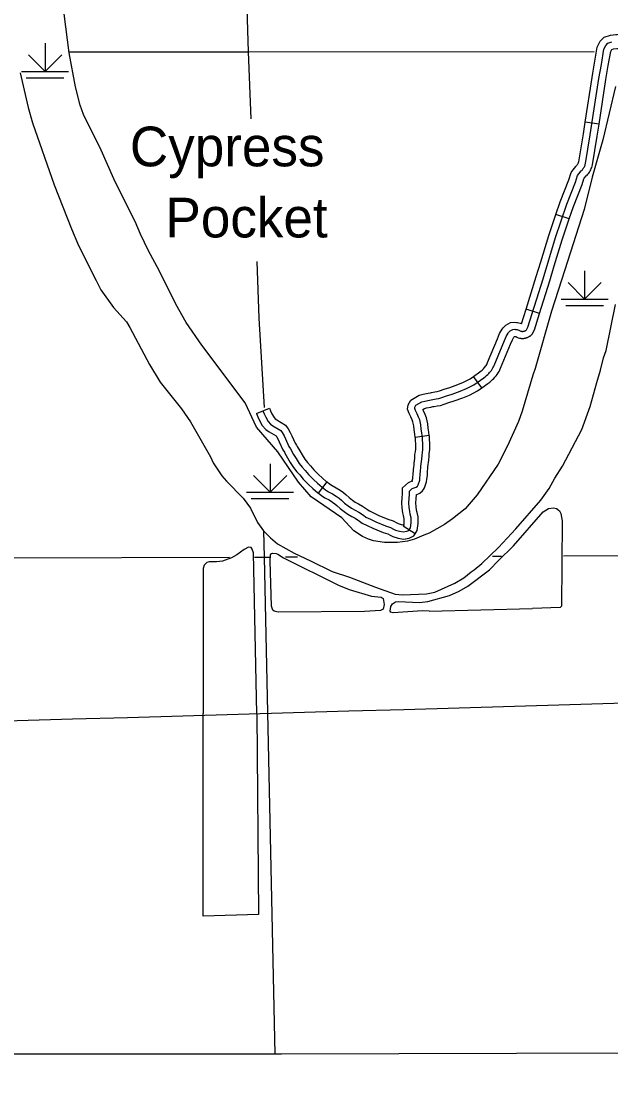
# Model space of a CAD drawing. Extents: x -19 to 366, y -4 to 359.
# Drawn here: x 166.954 to 168.142, y 173.954 to 176.108 of the extents above; entities that cross this region are included whole.
import ezdxf

# ---------------------------------------------------------------- set-up
doc = ezdxf.new("R2010")
doc.units = 0
for name, color, linetype in [('R_Alt Surface', 7, 'Continuous'), ('R_Axis Annot', 7, 'Continuous'), ('R_Temp Easement', 7, 'Continuous'), ('Sheet Fence', 7, 'Continuous'), ('T_Drafting', 7, 'Continuous'), ('T_Indications', 7, 'Continuous'), ('T_Vehicle Path Lt Major', 7, 'Continuous')]:
    doc.layers.add(name, color=color, linetype=linetype)

msp = doc.modelspace()

# ---------------------------------------------------------------- linework, layer by layer
at = {"layer": 'R_Alt Surface'}
msp.add_lwpolyline([(168.1887, 174.028), (167.4783, 174.0257), (167.4647, 174.0257), (166.4587, 174.0259), (165.7385, 174.0164)], dxfattribs=at)
at = {"layer": 'R_Axis Annot'}
for points in [[(167.4068, 176.1779), (167.4112, 176.0467)], [(167.0501, 176.0464), (167.4112, 176.0467)], [(167.4112, 176.0467), (168.1088, 176.0469)], [(167.4112, 176.0467), (167.4166, 175.9116)], [(167.4283, 175.6238), (167.4329, 175.5099), (167.4434, 175.3294)], [(167.4419, 175.0808), (167.4435, 175.028), (167.4647, 174.0257)], [(166.4286, 175.0214), (166.9385, 175.0265), (167.3736, 175.0278)], [(167.4242, 175.0279), (167.4435, 175.028)], [(167.4435, 175.028), (167.4542, 175.028)], [(167.4864, 175.0282), (167.5104, 175.0283)], [(167.9035, 175.0299), (167.922, 175.03)], [(168.0472, 175.0305), (168.1789, 175.0311)]]:
    msp.add_lwpolyline(points, dxfattribs=at)
at = {"layer": 'R_Temp Easement'}
for points in [[(167.7761, 174.919), (167.7624, 174.9199), (167.7035, 174.9156), (167.699, 174.9166), (167.6974, 174.919), (167.6988, 174.9284), (167.7019, 174.9336), (167.7082, 174.9377), (167.7141, 174.9387), (167.7563, 174.9362), (167.7735, 174.9384), (167.8172, 174.9507), (167.8367, 174.959), (167.8542, 174.9691), (167.8977, 175.002), (167.9157, 175.0211), (167.9458, 175.0504), (168.0059, 175.1192), (168.0169, 175.1258), (168.0265, 175.1272), (168.033, 175.1258), (168.0388, 175.1213), (168.0416, 175.1158), (168.0441, 175.1007), (168.0426, 174.9287), (168.0404, 174.9262), (167.9842, 174.924)], [(167.4289, 174.7118), (167.4219, 175.0366), (167.4194, 175.0442), (167.4169, 175.0471), (167.4121, 175.0477), (167.4033, 175.0433), (167.3881, 175.0327), (167.3773, 175.0265), (167.3597, 175.0197), (167.3473, 175.0181), (167.3323, 175.0184), (167.3276, 175.0169), (167.3227, 175.0115), (167.3202, 175.005), (167.3207, 174.7124)], [(167.4719, 174.9171), (167.4633, 174.9189), (167.4606, 174.9211), (167.4585, 174.929), (167.4557, 175.0196), (167.4562, 175.0327), (167.4583, 175.035), (167.4603, 175.0358), (167.4675, 175.0351), (167.4713, 175.0337), (167.4827, 175.0266), (167.5932, 174.9713), (167.6148, 174.9626), (167.6597, 174.9489), (167.679, 174.947), (167.6834, 174.9441), (167.6851, 174.932), (167.6831, 174.9228), (167.6777, 174.92), (167.6458, 174.918)], [(167.6458, 174.918), (167.4719, 174.9171)], [(167.7761, 174.919), (167.9842, 174.924)], [(167.4289, 174.7118), (167.4321, 174.3071), (167.3207, 174.3043), (167.3207, 174.7124)]]:
    msp.add_lwpolyline(points, dxfattribs=at)
at = {"layer": 'Sheet Fence'}
for points in [[(176.1271, 2.4436), (175.8876, 11.0613), (175.6472, 19.6792), (175.4061, 28.2972), (175.164, 36.9153), (174.9212, 45.5335), (174.6775, 54.1519), (174.433, 62.7704), (174.1876, 71.389), (173.9414, 80.0077), (173.6944, 88.6266), (173.4466, 97.2456), (173.1979, 105.8647), (172.9484, 114.484), (172.6981, 123.1034), (172.447, 131.7229), (172.195, 140.3425), (171.9422, 148.9623), (171.6886, 157.5822), (171.4342, 166.2022), (171.179, 174.8224), (170.9229, 183.4427), (170.666, 192.0631), (170.4084, 200.6837), (170.1499, 209.3044), (169.8906, 217.9252), (169.6305, 226.5461), (169.3695, 235.1672), (169.1078, 243.7884), (168.8453, 252.4098), (168.5819, 261.0312), (168.3178, 269.6528), (168.0528, 278.2746), (167.7871, 286.8964), (167.5205, 295.5185), (167.2532, 304.1406), (166.985, 312.7629), (166.7161, 321.3853), (166.4463, 330.0078), (166.1758, 338.6305), (165.9044, 347.2533)], [(168.7902, 2.2442), (168.5607, 10.8615), (168.3304, 19.479), (168.0993, 28.0965), (167.8673, 36.7142), (167.6346, 45.3321), (167.4011, 53.95), (167.1668, 62.5681), (166.9316, 71.1863), (166.6957, 79.8047), (166.459, 88.4232), (166.2215, 97.0418), (165.9832, 105.6605), (165.7441, 114.2794), (165.5043, 122.8984), (165.2636, 131.5176), (165.0221, 140.1368), (164.7799, 148.7563), (164.5369, 157.3758), (164.2931, 165.9955), (164.0485, 174.6153), (163.8031, 183.2352), (163.5569, 191.8553), (163.31, 200.4755), (163.0623, 209.0959), (162.8138, 217.7164), (162.5645, 226.337), (162.3145, 234.9577), (162.0637, 243.5786), (161.8121, 252.1997), (161.5597, 260.8208), (161.3066, 269.4421), (161.0527, 278.0636), (160.798, 286.6851), (160.5426, 295.3068), (160.2864, 303.9287), (160.0294, 312.5507), (159.7717, 321.1728), (159.5132, 329.7951), (159.2539, 338.4175), (158.9939, 347.04)], [(0, 172.2839), (7.1335, 172.2883), (14.267, 172.3015), (21.4005, 172.3236), (28.5339, 172.3544), (35.6673, 172.3941), (42.8006, 172.4426), (49.9339, 172.4999), (57.0671, 172.566), (64.2002, 172.6409), (71.3332, 172.7246), (78.4661, 172.8172), (85.5989, 172.9186), (92.7315, 173.0287), (99.8641, 173.1477), (106.9964, 173.2755), (114.1286, 173.4122), (121.2606, 173.5576), (128.3925, 173.7119), (135.5241, 173.8749), (142.6555, 174.0468), (149.7867, 174.2275), (156.9177, 174.417), (164.0485, 174.6153), (171.179, 174.8224), (178.3092, 175.0383), (185.4392, 175.2631), (192.5688, 175.4966), (199.6982, 175.739), (206.8273, 175.9902), (213.9561, 176.2502), (221.0845, 176.5189), (228.2126, 176.7965), (235.3404, 177.083), (242.4677, 177.3782), (249.5948, 177.6822), (256.7214, 177.995), (263.8476, 178.3167), (270.9735, 178.6471), (278.0989, 178.9863), (285.2239, 179.3344), (292.3485, 179.6912), (299.4726, 180.0569), (306.5963, 180.4314), (313.7195, 180.8146), (320.8422, 181.2067), (327.9644, 181.6076), (335.0862, 182.0172), (342.2074, 182.4357)]]:
    msp.add_spline(points, degree=3, dxfattribs=at)
at = {"layer": 'T_Drafting'}
for p, q in [((167.0018, 176.0637), (167.0018, 176.0069)), ((167.0018, 176.0069), (166.9683, 176.0403)), ((167.0018, 176.0069), (167.0353, 176.0403)), ((166.9545, 176.0069), (167.0492, 176.0069)), ((166.9639, 175.994), (167.0397, 175.994)), ((168.0895, 175.6048), (168.0895, 175.5479)), ((168.0895, 175.5479), (168.056, 175.5814)), ((168.0895, 175.5479), (168.123, 175.5814)), ((168.0421, 175.5479), (168.1368, 175.5479)), ((168.0516, 175.535), (168.1274, 175.535)), ((167.4553, 175.2157), (167.4553, 175.1589)), ((167.4553, 175.1589), (167.4218, 175.1924)), ((167.4553, 175.1589), (167.4888, 175.1924)), ((167.408, 175.1589), (167.5027, 175.1589)), ((167.4174, 175.146), (167.4932, 175.146))]:
    msp.add_line(p, q, dxfattribs=at)
at = {"layer": 'T_Indications'}
for p, q in [((168.1186, 175.9004), (168.0905, 175.9047)), ((168.0585, 175.7097), (168.0316, 175.7187)), ((167.9987, 175.5192), (167.9715, 175.5276)), ((167.882, 175.3691), (167.8656, 175.3923)), ((167.4277, 175.3173), (167.4539, 175.3283)), ((167.7763, 175.2732), (167.7481, 175.2692)), ((167.553, 175.1566), (167.5701, 175.1793)), ((167.7477, 175.0751), (167.7238, 175.0905))]:
    msp.add_line(p, q, dxfattribs=at)
for points in [[(168.1059, 176.0038), (168.1093, 176.0235), (168.1148, 176.056), (168.1207, 176.0678), (168.1288, 176.0762), (168.1416, 176.0804), (168.1525, 176.0815), (168.1553, 176.0816), (168.1698, 176.0822)], [(167.7473, 175.33), (167.7495, 175.334), (167.7616, 175.341), (167.7673, 175.3425), (167.7765, 175.3443), (167.7837, 175.3456), (167.7899, 175.3467), (167.7957, 175.3475), (167.8015, 175.3495), (167.8111, 175.3529), (167.8222, 175.3565), (167.8387, 175.3623), (167.8516, 175.3675), (167.8663, 175.3754), (167.8863, 175.3895), (167.8898, 175.392), (167.892, 175.3939), (167.8941, 175.3958), (167.8961, 175.3978), (167.898, 175.3999), (167.8998, 175.4021), (167.9015, 175.4044), (167.903, 175.4068), (167.9045, 175.4092), (167.9058, 175.4117), (167.907, 175.4143), (167.931, 175.4723), (167.9351, 175.4795), (167.9358, 175.4806), (167.9393, 175.4838), (167.9445, 175.4869), (167.9488, 175.4872), (167.9504, 175.487), (167.952, 175.4868), (167.9535, 175.4865), (167.9551, 175.486), (167.9566, 175.4855), (167.9581, 175.4849), (167.9596, 175.4842), (167.961, 175.4833), (167.9614, 175.4833), (167.9617, 175.4832), (167.9621, 175.4831), (167.9624, 175.4831), (167.9628, 175.483), (167.9632, 175.483), (167.9635, 175.483), (167.9639, 175.483), (167.9643, 175.483), (167.9647, 175.483), (167.965, 175.483), (167.9654, 175.4831), (167.9657, 175.4831), (167.9661, 175.4832), (167.9665, 175.4832), (167.9668, 175.4833), (167.9672, 175.4834), (167.9676, 175.4835), (167.9679, 175.4836), (167.9683, 175.4837), (167.9686, 175.4838), (167.9689, 175.484), (167.9693, 175.4841), (167.9696, 175.4843), (167.9699, 175.4845), (167.9703, 175.4846), (167.9706, 175.4848), (167.9709, 175.485), (167.9712, 175.4852), (167.9715, 175.4855), (167.9718, 175.4857), (167.9721, 175.4859), (167.9724, 175.4862), (167.9752, 175.4914), (168.0056, 175.5892), (168.0308, 175.672), (168.0535, 175.7395), (168.071, 175.7837), (168.0752, 175.7969), (168.0775, 175.8003), (168.0827, 175.8063), (168.0839, 175.8076), (168.0851, 175.8089), (168.0862, 175.8103), (168.0872, 175.8118), (168.0881, 175.8133), (168.089, 175.8149), (168.0897, 175.8165), (168.0904, 175.8182), (168.0909, 175.8199), (168.0914, 175.8216), (168.1009, 175.8791), (168.1184, 175.9927), (168.1233, 176.0211), (168.1285, 176.0516), (168.1324, 176.0595), (168.1365, 176.0638), (168.1446, 176.0664)], [(168.1339, 175.999), (168.1373, 176.0187), (168.1421, 176.0471), (168.1441, 176.0512), (168.1443, 176.0513), (168.1476, 176.0524), (168.1545, 176.0532), (168.1563, 176.0532), (168.1709, 176.0538)], [(168.0905, 175.9047), (168.1044, 175.995), (168.1059, 176.0038)], [(168.1186, 175.9004), (168.1324, 175.9904), (168.1339, 175.999)], [(168.0719, 175.8155), (168.0722, 175.8159), (168.0734, 175.8171), (168.074, 175.8179), (168.0747, 175.8187), (168.0752, 175.8195), (168.0758, 175.8204), (168.0762, 175.8212), (168.0766, 175.8221), (168.077, 175.8231), (168.0774, 175.8241), (168.0775, 175.8247), (168.0869, 175.8813), (168.0905, 175.9047)], [(168.0932, 175.7967), (168.0945, 175.798), (168.0961, 175.8), (168.0977, 175.802), (168.0991, 175.8041), (168.1004, 175.8063), (168.1017, 175.8086), (168.1028, 175.811), (168.1037, 175.8133), (168.1045, 175.8157), (168.1053, 175.8185), (168.115, 175.8768), (168.1186, 175.9004)], [(168.0316, 175.7187), (168.0402, 175.7444), (168.0576, 175.7885), (168.0623, 175.8032), (168.0662, 175.8089), (168.0719, 175.8155)], [(168.0585, 175.7097), (168.0669, 175.7346), (168.0844, 175.7789), (168.0881, 175.7906), (168.0888, 175.7916), (168.0934, 175.7969)], [(168.0011, 175.6231), (168.0173, 175.6763), (168.0316, 175.7187)], [(168.0282, 175.6148), (168.0443, 175.6676), (168.0585, 175.7097)], [(167.9715, 175.5276), (167.992, 175.5934), (168.0011, 175.6231)], [(167.9987, 175.5192), (168.0192, 175.585), (168.0282, 175.6148)], [(167.9137, 175.4677), (167.9182, 175.4786), (167.9231, 175.4871), (167.9251, 175.49), (167.9308, 175.4952), (167.9402, 175.5009), (167.9489, 175.5014), (167.952, 175.5011), (167.9545, 175.5008), (167.9569, 175.5003), (167.9593, 175.4996), (167.9617, 175.4988), (167.9625, 175.4984), (167.9715, 175.5276)], [(167.94, 175.4569), (167.9438, 175.4661), (167.9468, 175.4713), (167.9478, 175.4723), (167.9488, 175.4729), (167.9494, 175.4728), (167.9502, 175.4726), (167.9509, 175.4724), (167.9516, 175.4722), (167.9523, 175.4719), (167.9529, 175.4716), (167.9557, 175.47), (167.9583, 175.4694), (167.9591, 175.4692), (167.9599, 175.4691), (167.9607, 175.469), (167.9614, 175.4689), (167.9622, 175.4688), (167.963, 175.4688), (167.9638, 175.4688), (167.9646, 175.4688), (167.9654, 175.4688), (167.9661, 175.4689), (167.967, 175.4689), (167.9677, 175.469), (167.9685, 175.4691), (167.9692, 175.4693), (167.97, 175.4695), (167.9708, 175.4697), (167.9716, 175.4699), (167.9723, 175.4701), (167.973, 175.4703), (167.9738, 175.4706), (167.9745, 175.4709), (167.9752, 175.4712), (167.976, 175.4716), (167.9766, 175.4719), (167.9774, 175.4724), (167.978, 175.4727), (167.9786, 175.4731), (167.9794, 175.4736), (167.9801, 175.4741), (167.9806, 175.4745), (167.9811, 175.4749), (167.9837, 175.4772), (167.9883, 175.4859), (167.9987, 175.5192)], [(167.8656, 175.3923), (167.8781, 175.4011), (167.8812, 175.4033), (167.8827, 175.4046), (167.8842, 175.406), (167.8857, 175.4075), (167.8872, 175.4092), (167.8886, 175.4108), (167.8898, 175.4125), (167.891, 175.4143), (167.8921, 175.4162), (167.8931, 175.4181), (167.894, 175.42), (167.9137, 175.4677)], [(167.882, 175.3691), (167.8945, 175.378), (167.8985, 175.3808), (167.9013, 175.3831), (167.904, 175.3856), (167.9064, 175.3881), (167.9088, 175.3907), (167.911, 175.3934), (167.9131, 175.3963), (167.9151, 175.3992), (167.9169, 175.4022), (167.9185, 175.4054), (167.92, 175.4086), (167.94, 175.4569)], [(167.7785, 175.3591), (167.7811, 175.3596), (167.7876, 175.3608), (167.7924, 175.3614), (167.7969, 175.363), (167.8066, 175.3664), (167.8176, 175.3699), (167.8336, 175.3756), (167.8456, 175.3804), (167.8588, 175.3875), (167.8656, 175.3923)], [(167.7838, 175.3312), (167.7863, 175.3316), (167.7921, 175.3327), (167.799, 175.3337), (167.8062, 175.3361), (167.8156, 175.3395), (167.8267, 175.343), (167.8437, 175.349), (167.8577, 175.3546), (167.8738, 175.3633), (167.882, 175.3691)], [(167.7481, 175.2692), (167.7472, 175.2756), (167.7458, 175.2848), (167.7452, 175.2924), (167.7434, 175.3005), (167.7417, 175.3049), (167.7393, 175.3106), (167.7358, 175.3171), (167.7323, 175.3259), (167.7336, 175.3346), (167.739, 175.3443), (167.7561, 175.3543), (167.7642, 175.3564), (167.7739, 175.3582), (167.7785, 175.3591)], [(167.4408, 175.3228), (167.4434, 175.3165), (167.4466, 175.3103), (167.4515, 175.3014), (167.4562, 175.2958), (167.4612, 175.2925), (167.4769, 175.283), (167.48, 175.279), (167.4835, 175.2725), (167.4864, 175.2665), (167.4934, 175.251), (167.4964, 175.2464), (167.5026, 175.2347), (167.5078, 175.2264), (167.514, 175.2166), (167.5202, 175.2092), (167.5261, 175.2028), (167.5328, 175.1944), (167.5428, 175.1844), (167.5508, 175.177), (167.5605, 175.1687), (167.5673, 175.1636), (167.5732, 175.1598), (167.5815, 175.1553), (167.5888, 175.1507), (167.5949, 175.1466), (167.5993, 175.1426), (167.6056, 175.1369), (167.6131, 175.131), (167.6193, 175.1266), (167.6271, 175.1225), (167.6346, 175.1182), (167.6437, 175.1123), (167.6484, 175.1087), (167.6577, 175.1042), (167.6685, 175.0988), (167.6878, 175.0906), (167.6983, 175.0877), (167.7041, 175.0845), (167.7083, 175.0824), (167.7165, 175.08), (167.7239, 175.0787), (167.7312, 175.08), (167.7351, 175.0818), (167.7382, 175.0866), (167.7399, 175.0967), (167.7399, 175.1034), (167.7396, 175.107), (167.738, 175.1145), (167.7369, 175.1199), (167.7357, 175.1284), (167.7352, 175.1368), (167.7358, 175.1469), (167.7363, 175.1539), (167.7366, 175.161), (167.7419, 175.166), (167.7457, 175.1675), (167.7498, 175.1692), (167.7523, 175.1712), (167.754, 175.1736), (167.757, 175.1831), (167.7575, 175.1871), (167.7582, 175.1935), (167.7586, 175.2023), (167.7586, 175.2028), (167.7593, 175.208), (167.7596, 175.212), (167.7601, 175.2155), (167.7605, 175.221), (167.7611, 175.2246), (167.7617, 175.2331), (167.7623, 175.2387), (167.7632, 175.2451), (167.7633, 175.2513), (167.7624, 175.2696), (167.7613, 175.2777), (167.7599, 175.2864), (167.7593, 175.2944), (167.757, 175.3047), (167.7549, 175.3102), (167.7521, 175.3167), (167.7487, 175.3231), (167.7469, 175.3276), (167.7473, 175.33)], [(167.4539, 175.3283), (167.4563, 175.3225), (167.4592, 175.317), (167.4633, 175.3094), (167.4658, 175.3065), (167.4688, 175.3045), (167.4864, 175.2938), (167.492, 175.2868), (167.4961, 175.279), (167.4993, 175.2725), (167.5059, 175.2578), (167.5086, 175.2537), (167.5102, 175.2506)], [(167.7763, 175.2732), (167.7753, 175.2798), (167.774, 175.288), (167.7734, 175.2965), (167.7707, 175.3088), (167.7681, 175.3156), (167.7649, 175.3229), (167.7634, 175.3257), (167.767, 175.3278), (167.7704, 175.3287), (167.7792, 175.3303), (167.7838, 175.3312)], [(167.4277, 175.3173), (167.4306, 175.3104), (167.4341, 175.3036), (167.4397, 175.2934), (167.4466, 175.2851), (167.4536, 175.2805), (167.4674, 175.2721), (167.4681, 175.2712), (167.4708, 175.2661), (167.4735, 175.2605), (167.4809, 175.2442), (167.4841, 175.2392), (167.4852, 175.2372)], [(167.7411, 175.18), (167.7431, 175.1862), (167.7434, 175.1888), (167.7441, 175.1945), (167.7444, 175.2032), (167.7445, 175.2043), (167.7451, 175.2095), (167.7455, 175.2135), (167.746, 175.2169), (167.7463, 175.2227), (167.747, 175.2263), (167.7475, 175.2344), (167.7482, 175.2404), (167.749, 175.2463), (167.7491, 175.2511), (167.7483, 175.2683), (167.7481, 175.2692)], [(167.7647, 175.1641), (167.7669, 175.1672), (167.7709, 175.1799), (167.7716, 175.1853), (167.7724, 175.1924), (167.7728, 175.2013), (167.7728, 175.2013), (167.7734, 175.2065), (167.7737, 175.2104), (167.7742, 175.2141), (167.7746, 175.2193), (167.7752, 175.2229), (167.7758, 175.2318), (167.7764, 175.2369), (167.7774, 175.244), (167.7776, 175.2514), (167.7766, 175.271), (167.7763, 175.2732)], [(167.5102, 175.2506), (167.515, 175.2418), (167.5198, 175.2339), (167.5254, 175.225), (167.5309, 175.2186), (167.5369, 175.2121), (167.5434, 175.2039), (167.5527, 175.1946), (167.5603, 175.1876), (167.5694, 175.1798), (167.5701, 175.1793)], [(167.4852, 175.2372), (167.4903, 175.2277), (167.4957, 175.2188), (167.5025, 175.2082), (167.5095, 175.1998), (167.5153, 175.1936), (167.5222, 175.1849), (167.533, 175.1742), (167.5414, 175.1664), (167.5516, 175.1576), (167.553, 175.1566)], [(167.5701, 175.1793), (167.5754, 175.1753), (167.5804, 175.1721), (167.5887, 175.1676), (167.5966, 175.1626), (167.6036, 175.1579), (167.6088, 175.1531), (167.6148, 175.1478), (167.6216, 175.1424), (167.6267, 175.1388), (167.6339, 175.135), (167.642, 175.1304), (167.6518, 175.1239), (167.6525, 175.1234)], [(167.7238, 175.0905), (167.7247, 175.0919), (167.7257, 175.0979), (167.7257, 175.1028), (167.7255, 175.105), (167.7241, 175.1116), (167.7229, 175.1174), (167.7215, 175.127), (167.7209, 175.1368), (167.7216, 175.1479), (167.7221, 175.1547), (167.7226, 175.1673), (167.7342, 175.1783), (167.7405, 175.1807), (167.7421, 175.1814), (167.7416, 175.1806)], [(167.553, 175.1566), (167.5592, 175.1519), (167.566, 175.1476), (167.5743, 175.1431), (167.581, 175.1388), (167.5861, 175.1354), (167.5898, 175.1321), (167.5964, 175.1261), (167.6046, 175.1196), (167.6118, 175.1145), (167.6203, 175.11), (167.6272, 175.1061), (167.6355, 175.1006), (167.6355, 175.1006)], [(167.7477, 175.0751), (167.7517, 175.0814), (167.7542, 175.0956), (167.7541, 175.1039), (167.7537, 175.109), (167.7519, 175.1175), (167.7508, 175.1225), (167.7498, 175.1298), (167.7494, 175.1368), (167.75, 175.1459), (167.7505, 175.1531), (167.7505, 175.1541), (167.7509, 175.1543), (167.7571, 175.1568), (167.7627, 175.1613), (167.7647, 175.1641)], [(167.6525, 175.1234), (167.6558, 175.1209), (167.664, 175.1169), (167.6745, 175.1117), (167.6925, 175.1041), (167.7037, 175.101), (167.7108, 175.0971), (167.7136, 175.0956), (167.7197, 175.0938), (167.7239, 175.0931), (167.7257, 175.0934), (167.7238, 175.0905)], [(167.6355, 175.1006), (167.641, 175.0965), (167.6514, 175.0915), (167.6626, 175.0859), (167.6832, 175.0772), (167.6929, 175.0745), (167.6975, 175.072), (167.7031, 175.0691), (167.7133, 175.0661), (167.724, 175.0643), (167.7356, 175.0663), (167.7449, 175.0708), (167.7477, 175.0751)]]:
    msp.add_lwpolyline(points, dxfattribs=at)
at = {"layer": 'T_Vehicle Path Lt Major'}
for points in [[(167.7656, 175.0719), (167.7462, 175.0638), (167.7327, 175.06), (167.7123, 175.0571), (167.6862, 175.0573), (167.6638, 175.0609), (167.6538, 175.064), (167.6418, 175.0695), (167.6244, 175.0808), (167.5999, 175.1072), (167.5383, 175.1493), (167.5126, 175.1787), (167.4712, 175.24), (167.4281, 175.2897), (167.4054, 175.3388), (167.318, 175.4554), (167.2862, 175.5008), (167.2653, 175.5377), (167.2318, 175.6054), (167.2105, 175.6454), (167.1944, 175.6789), (167.1835, 175.7042), (167.1609, 175.7481), (167.1405, 175.7902), (167.115, 175.8483), (167.0794, 175.9203), (167.0722, 175.9387), (167.0629, 175.9761), (167.0504, 176.0442), (167.0399, 176.1234)], [(166.9513, 176.0039), (166.9674, 175.9342), (166.9765, 175.9034), (167.0201, 175.7783), (167.0547, 175.6896), (167.0692, 175.6564), (167.1045, 175.5852), (167.1142, 175.5669), (167.1394, 175.5312), (167.1656, 175.5025), (167.1727, 175.491), (167.212, 175.416), (167.234, 175.3806), (167.2769, 175.3267), (167.2949, 175.3008), (167.335, 175.2303), (167.3408, 175.2179), (167.3584, 175.1919), (167.3674, 175.1813), (167.4009, 175.1466), (167.416, 175.1265), (167.4302, 175.0974), (167.4419, 175.0808)], [(168.1515, 175.9763), (168.1261, 175.869), (168.1047, 175.7939), (168.0887, 175.7288), (168.0495, 175.6073), (168.0226, 175.5235), (167.9901, 175.4079), (167.9851, 175.3949), (167.9635, 175.322), (167.9561, 175.301), (167.934, 175.2522), (167.9155, 175.2154), (167.8728, 175.1534), (167.8485, 175.1254), (167.8232, 175.1048), (167.807, 175.0935), (167.7759, 175.076), (167.7656, 175.0719)], [(167.4419, 175.0808), (167.4562, 175.0668), (167.47, 175.0549), (167.5036, 175.0357), (167.5366, 175.0201), (167.5803, 174.9986), (167.6157, 174.9875), (167.6682, 174.9673), (167.7072, 174.9534), (167.7224, 174.9518), (167.7706, 174.9539), (167.7875, 174.9574), (167.8281, 174.9756), (167.8459, 174.9862), (167.8607, 174.9983), (167.8665, 175.0019), (167.882, 175.0148), (167.9156, 175.0475), (167.9509, 175.0847), (168.0015, 175.1424), (168.0177, 175.1665), (168.0292, 175.187), (168.0447, 175.2113), (168.0841, 175.285), (168.1008, 175.3312), (168.1142, 175.3797), (168.1216, 175.4046), (168.1276, 175.4296), (168.1328, 175.4447), (168.1517, 175.5371)]]:
    msp.add_lwpolyline(points, dxfattribs=at)

# ---------------------------------------------------------------- texts
at = {"layer": 'R_Temp Easement'}
for s, p in [('Cypress', (167.1727, 175.8157)), ('Pocket', (167.2444, 175.6723))]:
    msp.add_text(s, height=0.08, dxfattribs=at).set_placement(p)

doc.saveas('drawing.dxf')
